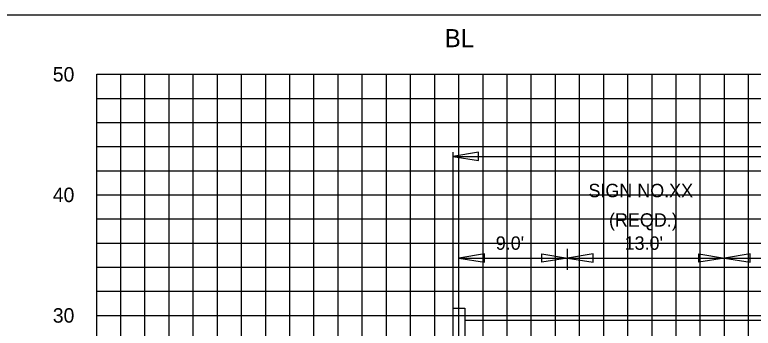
# Model space of a CAD drawing. Extents: x 2193008 to 2198143, y 1236112 to 1237864.
# Drawn here: x 2197427.9 to 2197489.1, y 1237202 to 1237228 of the extents above; entities that cross this region are included whole.
import ezdxf

# ---------------------------------------------------------------- set-up
doc = ezdxf.new("R2010")
doc.units = 0
for name, color, linetype in [('3', 7, 'Continuous'), ('31', 7, 'Continuous'), ('60', 7, 'Continuous'), ('Default', 7, 'Continuous'), ('GSDIMS', 7, 'Continuous'), ('Level 1', 7, 'Continuous'), ('Level 55', 7, 'Continuous'), ('M-ROADS', 7, 'Continuous')]:
    doc.layers.add(name, color=color, linetype=linetype)

msp = doc.modelspace()

# ---------------------------------------------------------------- linework, layer by layer
at = {"layer": '3'}
for p, q in [((2197464.194, 1237216.647), (2197464.194, 1237203.707)), ((2197464.194, 1237216.299), (2197536.207, 1237216.299)), ((2197464.194, 1237203.707), (2197464.194, 1237181.106)), ((2197465.194, 1237203.707), (2197465.194, 1237181.106))]:
    msp.add_line(p, q, dxfattribs=at)
at = {"layer": '60'}
msp.add_line((2197434.707, 1237163.106), (2197434.707, 1237223.106), dxfattribs=at)
at = {"layer": 'Default'}
msp.add_line((2197464.694, 1237203.707), (2197464.694, 1237208.619), dxfattribs=at)
at = {"layer": 'GSDIMS'}
for p, q in [((2197473.709, 1237206.878), (2197473.709, 1237208.619)), ((2197486.707, 1237206.876), (2197486.707, 1237208.618)), ((2197464.707, 1237207.861), (2197473.709, 1237207.861)), ((2197473.709, 1237207.861), (2197486.75, 1237207.861)), ((2197486.707, 1237207.86), (2197498.456, 1237207.86)), ((2197464.194, 1237203.707), (2197465.194, 1237203.707)), ((2197465.194, 1237202.707), (2197535.207, 1237202.707))]:
    msp.add_line(p, q, dxfattribs=at)
for points in [[(2197464.194, 1237216.299), (2197466.323, 1237215.952), (2197466.323, 1237216.647)], [(2197464.707, 1237207.861), (2197466.835, 1237207.514), (2197466.835, 1237208.208)], [(2197473.709, 1237207.861), (2197471.58, 1237207.514), (2197471.58, 1237208.208)], [(2197473.709, 1237207.861), (2197475.837, 1237207.514), (2197475.837, 1237208.208)], [(2197486.707, 1237207.86), (2197484.578, 1237207.513), (2197484.578, 1237208.207)], [(2197486.707, 1237207.86), (2197488.835, 1237207.513), (2197488.835, 1237208.207)]]:
    msp.add_lwpolyline(points, close=True, dxfattribs=at)
at = {"layer": 'Level 1'}
msp.add_line((2197274.707, 1237228.046), (2197574.707, 1237228.046), dxfattribs=at)
at = {"layer": 'M-ROADS'}
for p, q in [((2197434.707, 1237223.106), (2197564.707, 1237223.106)), ((2197436.707, 1237163.106), (2197436.707, 1237223.106)), ((2197438.707, 1237163.106), (2197438.707, 1237223.106)), ((2197440.707, 1237163.106), (2197440.707, 1237223.106)), ((2197442.707, 1237163.106), (2197442.707, 1237223.106)), ((2197444.707, 1237163.106), (2197444.707, 1237223.106)), ((2197446.707, 1237163.106), (2197446.707, 1237223.106)), ((2197448.707, 1237163.106), (2197448.707, 1237223.106)), ((2197450.707, 1237163.106), (2197450.707, 1237223.106)), ((2197452.707, 1237163.106), (2197452.707, 1237223.106)), ((2197454.707, 1237163.106), (2197454.707, 1237223.106)), ((2197456.707, 1237163.106), (2197456.707, 1237223.106)), ((2197458.707, 1237163.106), (2197458.707, 1237223.106)), ((2197460.707, 1237163.106), (2197460.707, 1237223.106)), ((2197462.707, 1237163.106), (2197462.707, 1237223.106)), ((2197464.707, 1237163.106), (2197464.707, 1237223.106)), ((2197466.707, 1237163.106), (2197466.707, 1237223.106)), ((2197468.707, 1237163.106), (2197468.707, 1237223.106)), ((2197470.707, 1237163.106), (2197470.707, 1237223.106)), ((2197472.707, 1237163.106), (2197472.707, 1237223.106)), ((2197474.707, 1237163.106), (2197474.707, 1237223.106)), ((2197476.707, 1237163.106), (2197476.707, 1237223.106)), ((2197478.707, 1237163.106), (2197478.707, 1237223.106)), ((2197480.707, 1237163.106), (2197480.707, 1237223.106)), ((2197482.707, 1237163.106), (2197482.707, 1237223.106)), ((2197484.707, 1237163.106), (2197484.707, 1237223.106)), ((2197486.707, 1237163.106), (2197486.707, 1237223.106)), ((2197488.707, 1237163.106), (2197488.707, 1237223.106)), ((2197434.707, 1237221.106), (2197564.707, 1237221.106)), ((2197434.707, 1237219.106), (2197564.707, 1237219.106)), ((2197434.707, 1237217.106), (2197564.707, 1237217.106)), ((2197434.707, 1237215.106), (2197564.707, 1237215.106)), ((2197434.707, 1237213.106), (2197564.707, 1237213.106)), ((2197434.707, 1237211.106), (2197564.707, 1237211.106)), ((2197434.707, 1237209.106), (2197564.707, 1237209.106)), ((2197434.707, 1237207.106), (2197564.707, 1237207.106)), ((2197434.707, 1237205.106), (2197564.707, 1237205.106)), ((2197434.707, 1237203.106), (2197564.707, 1237203.106))]:
    msp.add_line(p, q, dxfattribs=at)

# ---------------------------------------------------------------- texts
at = {"layer": '31'}
for s, p in [('50', (2197431.073, 1237222.506)), ('40', (2197431.073, 1237212.506)), ('30', (2197431.073, 1237202.506))]:
    msp.add_text(s, height=1.2, dxfattribs=at).set_placement(p)
at = {"layer": '60'}
msp.add_text('BL', height=1.5, dxfattribs=at).set_placement((2197463.525, 1237225.356))
at = {"layer": 'Level 55'}
for s, p in [('SIGN NO.XX', (2197475.441, 1237212.911)), ('(REQD.)', (2197477.143, 1237210.468)), ("9.0'", (2197467.765, 1237208.551)), ("13.0'", (2197478.436, 1237208.549))]:
    msp.add_text(s, height=1.1105, dxfattribs=at).set_placement(p)

doc.saveas('drawing.dxf')
